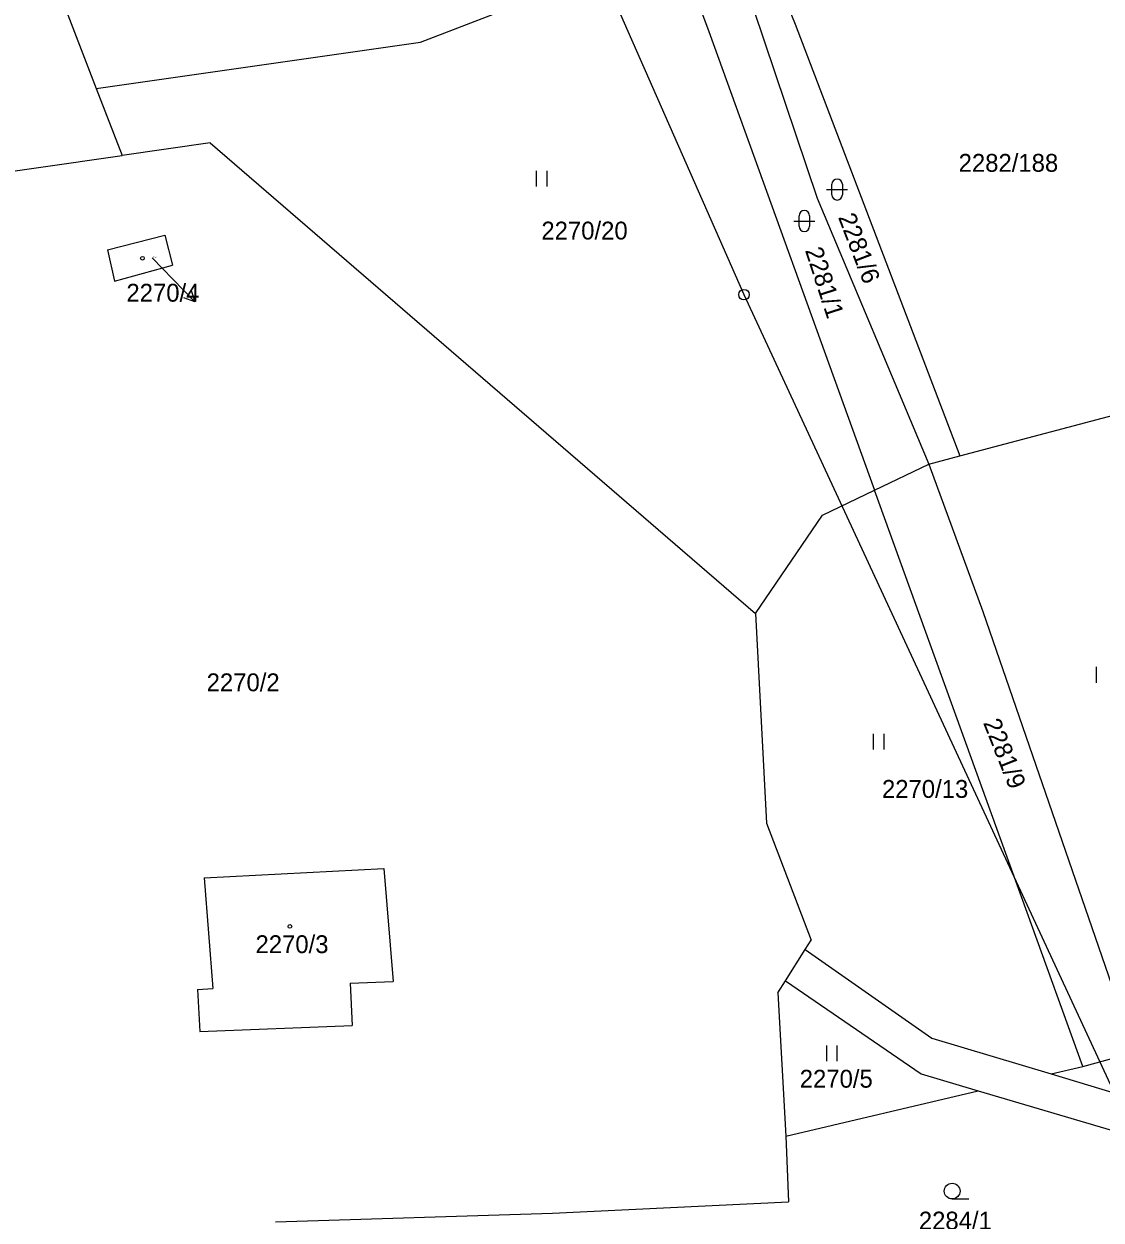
# Model space of a CAD drawing. Extents: x -785744 to -782822, y -1067550 to -1063910.
# Drawn here: x -784102.3 to -783999.7, y -1066179.1 to -1066065.2 of the extents above; entities that cross this region are included whole.
import ezdxf

# ---------------------------------------------------------------- set-up
doc = ezdxf.new("R2010")
doc.units = 0
for name, color, linetype in [('Hranice parcel', 7, 'Continuous'), ('Parcelní čísla', 7, 'Continuous'), ('Pop_ČP_popisy', 7, 'Continuous'), ('Poz_předměty', 7, 'Continuous'), ('Značky budov', 7, 'Continuous'), ('Značky kultur', 7, 'Continuous')]:
    doc.layers.add(name, color=color, linetype=linetype)

msp = doc.modelspace()

# ---------------------------------------------------------------- linework, layer by layer
at = {"layer": 'Hranice parcel'}
for p, q in [((-784109.07, -1066035.88), (-784095.4, -1066071.3)), ((-784064.53, -1066066.9), (-784040.18, -1066057.51)), ((-784040.18, -1066057.51), (-784037.07, -1066065.89)), ((-784095.4, -1066071.3), (-784064.53, -1066066.9)), ((-784095.4, -1066071.3), (-784092.94, -1066077.69))]:
    msp.add_line(p, q, dxfattribs=at)
for points in [[(-784045.95, -1066024.7), (-784026.74, -1066081.74)], [(-784045, -1066025.42), (-784028.84, -1066065.18)], [(-784028.84, -1066065.18), (-784013.18, -1066106.3)], [(-784037.07, -1066065.89), (-784021.29, -1066109.57)], [(-784084.53, -1066076.49), (-784092.94, -1066077.69)], [(-784084.53, -1066076.49), (-784032.63, -1066121.3)], [(-784109.33, -1066080.04), (-784092.94, -1066077.69)], [(-784026.74, -1066081.74), (-784016.13, -1066107.09)], [(-784094.31, -1066086.67), (-784088.86, -1066085.27)], [(-784088.86, -1066085.27), (-784088.13, -1066088.13)], [(-784094.31, -1066086.67), (-784093.64, -1066089.65)], [(-784093.64, -1066089.65), (-784088.13, -1066088.13)], [(-784013.18, -1066106.3), (-783996.37, -1066101.84)], [(-784016.13, -1066107.09), (-784013.18, -1066106.3)], [(-784021.29, -1066109.57), (-784016.13, -1066107.09)], [(-784016.13, -1066107.09), (-784010.98, -1066121.13)], [(-784026.24, -1066111.95), (-784021.29, -1066109.57)], [(-784001.46, -1066164.44), (-784021.29, -1066109.57)], [(-784032.63, -1066121.3), (-784026.24, -1066111.95)], [(-784010.98, -1066121.13), (-783996.49, -1066163.08)], [(-784032.63, -1066121.3), (-784031.56, -1066141.26)], [(-784031.56, -1066141.26), (-784027.33, -1066152.42)], [(-784085.11, -1066146.49), (-784068, -1066145.6)], [(-784068, -1066145.6), (-784067.12, -1066156.35)], [(-784085.11, -1066146.49), (-784084.28, -1066157.03)], [(-784027.88, -1066153.29), (-784027.33, -1066152.42)], [(-784029.78, -1066156.3), (-784027.88, -1066153.29)], [(-784027.88, -1066153.29), (-784015.82, -1066161.74)], [(-784071.23, -1066156.51), (-784067.12, -1066156.35)], [(-784071.23, -1066156.51), (-784071.01, -1066160.55)], [(-784030.49, -1066157.42), (-784029.78, -1066156.3)], [(-784029.78, -1066156.3), (-784016.84, -1066165.14)], [(-784085.74, -1066157.12), (-784084.28, -1066157.03)], [(-784085.74, -1066157.12), (-784085.53, -1066161.1)], [(-784030.49, -1066157.42), (-784029.74, -1066171.08)], [(-784085.53, -1066161.1), (-784071.01, -1066160.55)], [(-784015.82, -1066161.74), (-784004.48, -1066165.15)], [(-784001.46, -1066164.44), (-783996.49, -1066163.08)], [(-784004.48, -1066165.15), (-784001.46, -1066164.44)], [(-784016.84, -1066165.14), (-784011.41, -1066166.77)], [(-784004.48, -1066165.15), (-783994.81, -1066168.05)], [(-784029.74, -1066171.08), (-784011.41, -1066166.77)], [(-784011.41, -1066166.77), (-783993.46, -1066172.06)], [(-784029.74, -1066171.08), (-784029.48, -1066177.33)], [(-784051.96, -1066178.4), (-784029.48, -1066177.33)], [(-784078.31, -1066179.24), (-784051.96, -1066178.4)]]:
    msp.add_lwpolyline(points, dxfattribs=at)
at = {"layer": 'Pop_ČP_popisy'}
msp.add_line((-784088.1, -1066089.46), (-784086.01, -1066091.61), dxfattribs=at)
for points in [[(-784090.08, -1066087.43), (-784088.1, -1066089.46)], [(-784086.35, -1066090.54), (-784086.01, -1066091.61), (-784087.06, -1066091.24)]]:
    msp.add_lwpolyline(points, dxfattribs=at)
at = {"layer": 'Poz_předměty'}
for points in [[(-784078.25, -1065989.78), (-784033.72, -1066090.94)], [(-784033.72, -1066090.94), (-783989.25, -1066186.87)]]:
    msp.add_lwpolyline(points, dxfattribs=at)
msp.add_circle((-784033.72, -1066090.94), 0.5, dxfattribs=at)
at = {"layer": 'Značky budov'}
for centre in [(-784090.99, -1066087.47), (-784076.95, -1066151.11)]:
    msp.add_circle(centre, 0.175, dxfattribs=at)
at = {"layer": 'Značky kultur'}
for p, q in [((-784053.46, -1066080.65), (-784053.46, -1066079.15)), ((-784052.46, -1066080.65), (-784052.46, -1066079.15)), ((-784025.85, -1066080.93), (-784023.85, -1066080.93)), ((-784025.35, -1066081.43), (-784025.35, -1066080.43)), ((-784024.35, -1066080.43), (-784024.35, -1066081.43)), ((-784028.47, -1066084.43), (-784028.47, -1066083.43)), ((-784027.47, -1066083.43), (-784027.47, -1066084.43)), ((-784028.97, -1066083.93), (-784026.97, -1066083.93)), ((-784000.14, -1066127.9), (-784000.14, -1066126.4)), ((-784021.38, -1066134.26), (-784021.38, -1066132.76)), ((-784020.38, -1066134.26), (-784020.38, -1066132.76)), ((-784025.84, -1066163.94), (-784025.84, -1066162.44)), ((-784024.84, -1066163.94), (-784024.84, -1066162.44)), ((-784013.9, -1066177.06), (-784012.3, -1066177.06))]:
    msp.add_line(p, q, dxfattribs=at)
msp.add_circle((-784013.9, -1066176.31), 0.75, dxfattribs=at)
for centre, start, end in [((-784024.85, -1066080.43), 0, 180), ((-784024.85, -1066081.43), 180, 0), ((-784027.97, -1066083.43), 0, 180), ((-784027.97, -1066084.43), 180, 0)]:
    msp.add_arc(centre, 0.5, start, end, dxfattribs=at)

# ---------------------------------------------------------------- texts
at = {"layer": 'Parcelní čísla'}
for s, height, p in [('2282/188', 1.7, (-784013.28, -1066079.24)), ('2270/20', 1.7, (-784053.01, -1066085.69)), ('2270/4', 0.1, (-784090.08, -1066087.43)), ('2270/2', 1.7, (-784084.88, -1066128.71)), ('2270/13', 1.7, (-784020.58, -1066138.86)), ('2270/3', 1.7, (-784080.23, -1066153.65)), ('2270/5', 1.7, (-784028.41, -1066166.46)), ('2284/1', 1.7, (-784017.07, -1066179.97))]:
    msp.add_text(s, height=height, dxfattribs=at).set_placement(p)
for s, rotation, p in [('2281/6', 291.0016, (-784024.78, -1066083.56)), ('2281/1', 288.0059, (-784027.92, -1066086.72)), ('2281/9', 291.7469, (-784010.97, -1066131.71))]:
    msp.add_text(s, height=1.7, rotation=rotation, dxfattribs=at).set_placement(p)
at = {"layer": 'Pop_ČP_popisy'}
msp.add_text('2270/4', height=1.7, dxfattribs=at).set_placement((-784092.52, -1066091.61))

doc.saveas('drawing.dxf')
